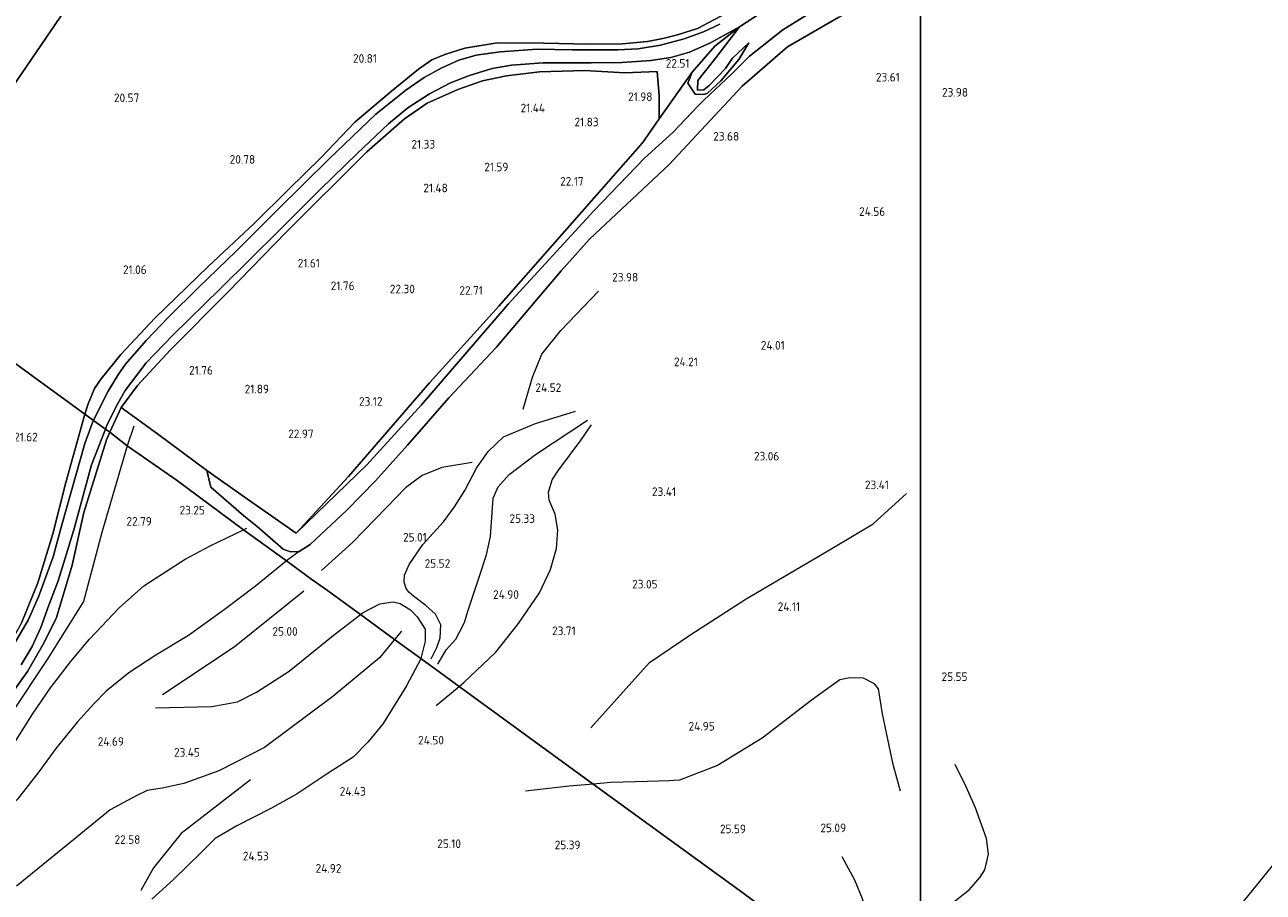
# Model space of a CAD drawing. Extents: x 196936 to 200438, y 361224 to 364196.
# Tile 268 of 276: x 199813 to 200072, y 363152 to 363334. Entities that reach past the tile are written whole.
import ezdxf
from ezdxf.enums import TextEntityAlignment as Align

# ---------------------------------------------------------------- set-up
doc = ezdxf.new("R2010")
doc.units = 0
for name, color, linetype, lineweight in [('B-ME-GR-BOS-GV', 40, 'Continuous', 13), ('B-ME-GR-BOUWLAND_AKKERBOUW-GV', 80, 'Continuous', 13), ('B-ME-GR-GRAS-GV', 60, 'Continuous', 13), ('B-ME-GW-TALUD_KRUIN-G', 90, 'Continuous', 18), ('B-ME-GW-TALUD_TEEN-G', 90, 'Continuous', 18), ('B-ME-OG-BREUKLIJN-G', 7, 'Continuous', 18), ('B-ME-OG-HOOGTELIJN-G', 7, 'Continuous', 18), ('B-ME-OG-HOOGTEPUNT-S', 7, 'Continuous', 25), ('B-ME-VH-ONVERHARD-GV', 252, 'Continuous', 18)]:
    doc.layers.add(name, color=color, linetype=linetype, lineweight=lineweight)
doc.styles.add('NLCS-ISO-ANNOTATIVE-T18', font='NLCS-ISO.ttf', dxfattribs={"height": 1.8})

# ---------------------------------------------------------------- blocks, each defined once
blk = doc.blocks.new('SAL-HOOGTELABEL-SO')
at = {"color": 0, "linetype": 'ByBlock', "lineweight": -2, "style": 'NLCS-ISO-ANNOTATIVE-T18'}
blk.add_attdef('HOOGTE', text='', height=1.8, dxfattribs=at).set_placement((2.79, 0), align=Align.RIGHT)

msp = doc.modelspace()

# ---------------------------------------------------------------- linework, layer by layer
at = {"layer": 'B-ME-GR-BOS-GV'}
for points in [[(199982.938, 363335.198, 23.74), (199972.206, 363328.964, 24.062), (199962.717, 363320.768, 24.062), (199947.469, 363304.359, 24.062), (199930.774, 363288.775, 24.062), (199924.877, 363282.163, 24.453), (199911.243, 363266.116, 24.905), (199901.364, 363255.571, 25.025), (199892.693, 363245.66, 25.22), (199886.004, 363238.189, 25.16), (199880.017, 363232.076, 25.265), (199872.386, 363224.919, 25.19), (199870.038, 363223.459, 25.1), (199868.253, 363223.381, 25.115), (199866.695, 363223.92, 25.115), (199861.297, 363228.622, 24.371), (199858.51, 363230.919, 23.923), (199851.598, 363236.884, 22.95), (199850.77, 363240.387, 22.535), (199859.27, 363234.34, 23.525), (199869.405, 363227.227, 23.69), (199884.181, 363241.574, 23.25), (199895.633, 363254.127, 23.021), (199913.779, 363275.184, 22.796), (199931.721, 363294.645, 22.396), (199942.327, 363305.661, 22.046), (199948.287, 363311.115, 22.071), (199953.49, 363316.556, 22.435), (199954.704, 363317.816, 22.45), (199960.58, 363323.314, 22.42), (199964.23, 363327.044, 22.796), (199971.215, 363332.569, 22.621), (199997.643, 363348.999, 22.346)], [(199997.643, 363348.999, 22.346), (199971.215, 363332.569, 22.621), (199964.23, 363327.044, 22.796), (199960.58, 363323.314, 22.42), (199954.704, 363317.816, 22.45), (199953.49, 363316.556, 22.435), (199948.287, 363311.115, 22.071), (199942.327, 363305.661, 22.046), (199931.721, 363294.645, 22.396), (199913.779, 363275.184, 22.796), (199895.633, 363254.127, 23.021), (199884.181, 363241.574, 23.25), (199869.405, 363227.227, 23.69), (199880.349, 363239.126, 23.39), (199897.327, 363258.67, 23.06), (199911.847, 363274.719, 22.745), (199927.659, 363292.704, 22.34), (199941.89, 363308.89, 22.175), (199945.393, 363313.889, 22.185), (199952.278, 363323.716, 22.205), (199951.367, 363321.408, 22.246), (199952.869, 363319.072, 22.396), (199954.622, 363319.01, 22.521), (199955.443, 363319.227, 22.399), (199958.269, 363321.856, 22.46), (199962.048, 363326.302, 22.339), (199964.15, 363329.835, 22.083), (199960.615, 363326.561, 21.496), (199959.255, 363324.441, 21.446), (199955.839, 363320.916, 21.021), (199954.682, 363320.022, 20.946), (199953.413, 363319.883, 20.696), (199953.447, 363321.964, 20.821), (199957.252, 363326.713, 21.471), (199962.201, 363333.168, 22.085), (199973.965, 363340.921, 22.115)], [(200086.189, 363173.254, 23.503), (200067.596, 363150.268, 23.63), (200049.003, 363127.283, 23.758), (200053.231, 363123.438, 23.879), (200058.764, 363119.878, 24.245), (200071.016, 363111.969, 24.567), (200060.367, 363114.516, 24.643), (200056.66, 363115.014, 24.433), (200052.175, 363114.369, 24.178), (200048.182, 363112.178, 24.343), (200040.612, 363105.523, 24.718), (200036.972, 363102.44, 25.168), (200035.189, 363101.421, 25.048), (200033.55, 363100.617, 25.237), (200017.271, 363112.469, 23.828), (200000, 363125.0192, 25.8707), (200000, 363343.7681, 23.6284)], [(200000, 363343.7681, 23.6284), (200000, 363125.0192, 25.8707)], [(199971.306, 363145.858, 25.423), (199962.086, 363152.572, 25.091), (199949.149, 363161.992, 25.29), (199931.571, 363174.791, 24.854), (199903.521, 363195.197, 24.108), (199899.595, 363198.054, 24.827), (199895.511, 363201.025, 24.683), (199890.028, 363205.014, 22.728), (199882.872, 363210.22, 25.029), (199875.957, 363215.251, 24.851), (199872.732, 363217.597, 25.244), (199867.436, 363221.45, 25.813), (199858.446, 363227.99, 24.336), (199844.364, 363238.433, 22.58), (199834.07, 363245.541, 22.009), (199830.46, 363248.351, 22.167), (199832.85, 363253.561, 22.04), (199840.42, 363248.053, 22.07), (199850.77, 363240.387, 22.535), (199851.598, 363236.884, 22.95), (199858.51, 363230.919, 23.923), (199861.297, 363228.622, 24.371), (199866.695, 363223.92, 25.115), (199868.253, 363223.381, 25.115), (199870.038, 363223.459, 25.1), (199872.386, 363224.919, 25.19), (199880.017, 363232.076, 25.265), (199886.004, 363238.189, 25.16), (199892.693, 363245.66, 25.22), (199901.364, 363255.571, 25.025), (199911.243, 363266.116, 24.905), (199924.877, 363282.163, 24.453), (199930.774, 363288.775, 24.062), (199947.469, 363304.359, 24.062), (199962.717, 363320.768, 24.062), (199972.206, 363328.964, 24.062), (199982.938, 363335.198, 23.74)], [(199807.515, 363190.276, 23.18), (199813.262, 363198.333, 23.06), (199816.733, 363204.413, 23.03), (199819.314, 363209.642, 23.015), (199822.563, 363220.563, 22.895), (199825.021, 363231.564, 22.385), (199829.742, 363246.785, 22.205), (199830.46, 363248.351, 22.167), (199834.07, 363245.541, 22.009), (199844.364, 363238.433, 22.58), (199858.446, 363227.99, 24.336), (199867.436, 363221.45, 25.813), (199872.732, 363217.597, 25.244), (199875.957, 363215.251, 24.851), (199882.872, 363210.22, 25.029), (199890.028, 363205.014, 22.728), (199895.511, 363201.025, 24.683), (199899.595, 363198.054, 24.827), (199903.521, 363195.197, 24.108), (199931.571, 363174.791, 24.854), (199949.149, 363161.992, 25.29), (199962.086, 363152.572, 25.091), (199971.306, 363145.858, 25.423)]]:
    msp.add_polyline3d(points, dxfattribs=at)
msp.add_polyline3d([(199953.447, 363321.964, 20.821), (199953.413, 363319.883, 20.696), (199954.682, 363320.022, 20.946), (199955.839, 363320.916, 21.021), (199959.255, 363324.441, 21.446), (199960.615, 363326.561, 21.496), (199964.15, 363329.835, 22.083), (199962.048, 363326.302, 22.339), (199958.269, 363321.856, 22.46), (199955.443, 363319.227, 22.399), (199954.622, 363319.01, 22.521), (199952.869, 363319.072, 22.396), (199951.367, 363321.408, 22.246), (199952.278, 363323.716, 22.205), (199957.021, 363329.111, 22.205), (199962.201, 363333.168, 22.085), (199957.252, 363326.713, 21.471)], close=True, dxfattribs=at)
at = {"layer": 'B-ME-GR-BOUWLAND_AKKERBOUW-GV'}
for points in [[(199984.932, 363576.797, 19.874), (199783.859, 363282.254, 20.765), (199549.532, 363432.302, 21.195), (199556.516, 363436.308, 21.145), (199571.697, 363445.729, 20.957), (199588.641, 363456.347, 21.032), (199601.619, 363464.714, 20.912), (199613.908, 363473.083, 20.89), (199627.704, 363483.357, 20.77), (199640.596, 363492.511, 20.822), (199653.143, 363501.436, 20.98), (199659.271, 363505.996, 21.025), (199664.735, 363510.195, 21.167), (199670.682, 363516.373, 21.325), (199679.252, 363525.433, 21.49), (199689.32, 363535.867, 21.34), (199697.492, 363544.389, 21.392)], [(199959.333, 363335.942, 21.883), (199953.362, 363332.838, 21.913), (199949.229, 363331.458, 21.98), (199946.127, 363330.719, 21.958), (199942.917, 363330.1, 21.898), (199937.69, 363329.617, 21.823), (199930.566, 363329.534, 21.755), (199921.268, 363329.743, 21.598), (199911.455, 363329.789, 21.448), (199904.746, 363328.689, 21.328), (199900.558, 363327.39, 21.215), (199897.845, 363326.281, 21.245), (199895.051, 363324.331, 21.253), (199889.371, 363319.675, 21.178), (199881.726, 363313.234, 21.193), (199874.666, 363305.844, 21.275), (199867.738, 363299.102, 21.268), (199860.709, 363292.121, 21.32), (199851.044, 363283.032, 21.118), (199839.898, 363272.227, 21.388), (199832.783, 363264.604, 21.53), (199828.617, 363259.561, 21.553), (199827.274, 363257.506, 21.628), (199825.889, 363254.344, 21.718), (199825.25, 363252.141, 21.79), (199814.386, 363260.045, 21.284), (199783.859, 363282.254, 20.765), (199984.932, 363576.797, 19.874)]]:
    msp.add_polyline3d(points, dxfattribs=at)
for points in [[(199929.792, 363324.024, 21.905), (199938.167, 363323.524, 22.145), (199944.946, 363323.827, 22.415), (199945.35, 363318.708, 22.133), (199945.393, 363313.889, 22.185), (199941.89, 363308.89, 22.175), (199927.659, 363292.704, 22.34), (199911.847, 363274.719, 22.745), (199897.327, 363258.67, 23.06), (199880.349, 363239.126, 23.39), (199869.405, 363227.227, 23.69), (199859.27, 363234.34, 23.525), (199850.77, 363240.387, 22.535), (199840.42, 363248.053, 22.07), (199832.85, 363253.561, 22.04), (199836.25, 363258.157, 22.048), (199843.09, 363265.515, 21.838), (199855.177, 363277.735, 21.785), (199867.357, 363290.238, 21.695), (199884.22, 363307.005, 21.673), (199892.084, 363313.95, 21.673), (199896.805, 363317.165, 21.59), (199903.26, 363320.024, 21.538), (199908.422, 363321.89, 21.62), (199913.434, 363322.925, 21.605), (199920.338, 363323.762, 21.725)], [(199769.611, 363169.912, 21.965), (199764.85, 363169.751, 21.958), (199761.39, 363170.929, 21.868), (199750.363, 363176.326, 21.53), (199740.517, 363183.222, 21.32), (199727.387, 363192.788, 21.283), (199724.216, 363195.179, 21.36), (199783.859, 363282.254, 20.765), (199814.386, 363260.045, 21.284), (199825.25, 363252.141, 21.79), (199824.3, 363248.864, 21.898), (199821.284, 363237.86, 22.003), (199818.519, 363227.139, 22.16), (199815.427, 363216.841, 22.453), (199812.061, 363208.613, 22.678), (199809.046, 363203.144, 22.708), (199803.588, 363195.004, 22.813), (199798.606, 363189.074, 22.715), (199791.954, 363182.559, 22.498), (199784.068, 363176.542, 22.228), (199774.59, 363171.346, 22.033)]]:
    msp.add_polyline3d(points, close=True, dxfattribs=at)
at = {"layer": 'B-ME-GR-GRAS-GV'}
for points in [[(199958.079, 363333.742, 22.108), (199954.65, 363332.148, 22.138), (199950.581, 363330.642, 22.16), (199945.632, 363329.324, 22.183), (199941.002, 363328.59, 22.145), (199936.687, 363328.328, 22.1), (199927.15, 363328.324, 21.913), (199919.831, 363328.504, 21.77), (199912.123, 363327.955, 21.665), (199907.11, 363327.234, 21.613), (199903.442, 363326.212, 21.553), (199899.738, 363324.512, 21.538), (199896.178, 363322.585, 21.53), (199892.361, 363319.949, 21.53), (199886.09, 363314.872, 21.485), (199876.262, 363305.513, 21.523), (199865.362, 363294.72, 21.598), (199856.908, 363286.255, 21.568), (199849.007, 363278.632, 21.643), (199842.656, 363272.399, 21.658), (199838.031, 363267.582, 21.725), (199833.746, 363262.589, 21.77), (199832.272, 363260.514, 21.853), (199830.108, 363256.993, 21.898), (199828.196, 363253.285, 21.965), (199827.069, 363250.818, 21.995), (199825.25, 363252.141, 21.79), (199825.889, 363254.344, 21.718), (199827.274, 363257.506, 21.628), (199828.617, 363259.561, 21.553), (199832.783, 363264.604, 21.53), (199839.898, 363272.227, 21.388), (199851.044, 363283.032, 21.118), (199860.709, 363292.121, 21.32), (199867.738, 363299.102, 21.268), (199874.666, 363305.844, 21.275), (199881.726, 363313.234, 21.193), (199889.371, 363319.675, 21.178), (199895.051, 363324.331, 21.253), (199897.845, 363326.281, 21.245), (199900.558, 363327.39, 21.215), (199904.746, 363328.689, 21.328), (199911.455, 363329.789, 21.448), (199921.268, 363329.743, 21.598), (199930.566, 363329.534, 21.755), (199937.69, 363329.617, 21.823), (199942.917, 363330.1, 21.898), (199946.127, 363330.719, 21.958), (199949.229, 363331.458, 21.98), (199953.362, 363332.838, 21.913), (199959.333, 363335.942, 21.883)], [(199812.061, 363208.613, 22.678), (199815.427, 363216.841, 22.453), (199818.519, 363227.139, 22.16), (199821.284, 363237.86, 22.003), (199824.3, 363248.864, 21.898), (199825.25, 363252.141, 21.79), (199827.069, 363250.818, 21.995), (199826.78, 363250.186, 22.003), (199825.208, 363245.988, 22.1), (199820.426, 363229.007, 22.438), (199818.596, 363222.328, 22.555), (199815.554, 363213.955, 22.652), (199813.338, 363209.091, 22.712), (199810.335, 363203.806, 22.787)], [(199811.923, 363199.747, 23.045), (199814.24, 363203.58, 22.955), (199816.039, 363207.499, 22.933), (199817.698, 363212.167, 22.798), (199819.635, 363217.298, 22.73), (199821.33, 363222.749, 22.648), (199822.934, 363227.955, 22.438), (199826.613, 363241.522, 22.228), (199829.524, 363249.031, 22.128), (199830.46, 363248.351, 22.167), (199829.742, 363246.785, 22.205), (199825.021, 363231.564, 22.385), (199822.563, 363220.563, 22.895), (199819.314, 363209.642, 23.015), (199816.733, 363204.413, 23.03), (199813.262, 363198.333, 23.06), (199807.515, 363190.276, 23.18)]]:
    msp.add_polyline3d(points, dxfattribs=at)
msp.add_polyline3d([(199957.021, 363329.111, 22.205), (199952.278, 363323.716, 22.205), (199945.393, 363313.889, 22.185), (199945.35, 363318.708, 22.133), (199944.946, 363323.827, 22.415), (199938.167, 363323.524, 22.145), (199929.792, 363324.024, 21.905), (199920.338, 363323.762, 21.725), (199913.434, 363322.925, 21.605), (199908.422, 363321.89, 21.62), (199903.26, 363320.024, 21.538), (199896.805, 363317.165, 21.59), (199892.084, 363313.95, 21.673), (199884.22, 363307.005, 21.673), (199867.357, 363290.238, 21.695), (199855.177, 363277.735, 21.785), (199843.09, 363265.515, 21.838), (199836.25, 363258.157, 22.048), (199832.85, 363253.561, 22.04), (199830.46, 363248.351, 22.167), (199829.524, 363249.031, 22.128), (199829.902, 363250.007, 22.115), (199832.096, 363254.407, 22.01), (199833.658, 363257.123, 21.95), (199838.081, 363262.876, 21.785), (199843.622, 363268.656, 21.658), (199853.631, 363278.467, 21.68), (199866.026, 363290.732, 21.635), (199874.523, 363299.203, 21.605), (199882.173, 363306.701, 21.59), (199888.731, 363312.896, 21.553), (199892.786, 363316.217, 21.538), (199897.3, 363319.156, 21.553), (199901.745, 363321.479, 21.53), (199905.676, 363323.01, 21.598), (199910.424, 363324.479, 21.575), (199914.457, 363325.15, 21.665), (199921.097, 363325.634, 21.785), (199931.174, 363325.627, 22.085), (199937.651, 363325.684, 22.25), (199943.65, 363326.099, 22.325), (199947.796, 363326.763, 22.378), (199951.74, 363327.892, 22.295), (199955.985, 363329.737, 22.258), (199962.201, 363333.168, 22.085)], close=True, dxfattribs=at)
at = {"layer": 'B-ME-GW-TALUD_KRUIN-G'}
for points in [[(199930.774, 363288.775, 24.062), (199947.469, 363304.359, 24.062), (199962.717, 363320.768, 24.062), (199972.206, 363328.964, 24.062), (199982.938, 363335.198, 23.74), (200000, 363343.7681, 23.6284)], [(199962.201, 363333.168, 22.085), (199957.021, 363329.111, 22.205), (199952.278, 363323.716, 22.205)], [(199964.15, 363329.835, 22.083), (199962.048, 363326.302, 22.339), (199958.269, 363321.856, 22.46), (199955.443, 363319.227, 22.399), (199954.622, 363319.01, 22.521)], [(199954.622, 363319.01, 22.521), (199952.869, 363319.072, 22.396), (199951.367, 363321.408, 22.246), (199952.278, 363323.716, 22.205)], [(199901.364, 363255.571, 25.025), (199911.243, 363266.116, 24.905), (199924.877, 363282.163, 24.453), (199930.774, 363288.775, 24.062)], [(199901.364, 363255.571, 25.025), (199892.693, 363245.66, 25.22), (199886.004, 363238.189, 25.16), (199880.017, 363232.076, 25.265), (199872.386, 363224.919, 25.19), (199870.038, 363223.459, 25.1), (199868.253, 363223.381, 25.115), (199866.695, 363223.92, 25.115), (199861.297, 363228.622, 24.371), (199858.51, 363230.919, 23.923), (199851.598, 363236.884, 22.95), (199850.77, 363240.387, 22.535)]]:
    msp.add_polyline3d(points, dxfattribs=at)
at = {"layer": 'B-ME-GW-TALUD_TEEN-G'}
for points in [[(200000, 363350.4037, 22.3815), (199997.643, 363348.999, 22.346), (199971.215, 363332.569, 22.621), (199964.23, 363327.044, 22.796)], [(199957.252, 363326.713, 21.471), (199962.201, 363333.168, 22.085)], [(199960.615, 363326.561, 21.496), (199964.15, 363329.835, 22.083)], [(199953.413, 363319.883, 20.696), (199953.447, 363321.964, 20.821), (199957.252, 363326.713, 21.471)], [(199960.615, 363326.561, 21.496), (199959.255, 363324.441, 21.446), (199955.839, 363320.916, 21.021), (199954.682, 363320.022, 20.946), (199953.413, 363319.883, 20.696)], [(199964.23, 363327.044, 22.796), (199960.58, 363323.314, 22.42), (199954.704, 363317.816, 22.45), (199953.49, 363316.556, 22.435)], [(199964.23, 363327.044, 22.796), (199964.175, 363326.992, 22.796)], [(199953.49, 363316.556, 22.435), (199948.287, 363311.115, 22.071), (199942.327, 363305.661, 22.046), (199931.721, 363294.645, 22.396), (199913.779, 363275.184, 22.796), (199895.633, 363254.127, 23.021), (199884.181, 363241.574, 23.25), (199869.405, 363227.227, 23.69)], [(199869.405, 363227.227, 23.69), (199859.27, 363234.34, 23.525), (199850.77, 363240.387, 22.535)]]:
    msp.add_polyline3d(points, dxfattribs=at)
at = {"layer": 'B-ME-OG-BREUKLIJN-G'}
for points in [[(199916.888, 363253.187, 24.508), (199918.841, 363259.886, 24.463), (199920.796, 363264.701, 24.403), (199924.798, 363269.631, 24.268), (199932.68, 363277.857, 24.058)], [(199897.644, 363200.963, 24.722), (199898.833, 363203.324, 24.8), (199899.572, 363205.36, 24.725), (199899.67, 363208.112, 24.515), (199898.587, 363210.334, 24.425), (199896.537, 363212.104, 24.455), (199893.959, 363214.111, 24.41), (199892.99, 363214.915, 24.41), (199892.474, 363215.693, 24.545), (199892.058, 363217.024, 24.545), (199892.069, 363218.507, 24.635), (199893.097, 363220.72, 24.755), (199895.957, 363224.857, 25.025), (199900.249, 363229.648, 25.415), (199902.583, 363232.767, 25.55), (199904.69, 363236.212, 25.415), (199907.122, 363240.826, 24.71), (199909.619, 363244.372, 24.875), (199912.82, 363247.391, 24.815), (199919.463, 363250.188, 24.62), (199927.841, 363252.785, 24.515)], [(199835.489, 363249.645, 21.909), (199834.07, 363245.541, 22.009)], [(199903.521, 363195.197, 24.108), (199904.508, 363196.017, 24.08), (199911.223, 363202.37, 23.885), (199915.928, 363208.343, 23.81), (199920.344, 363214.769, 23.945), (199922.651, 363219.634, 23.96), (199923.902, 363224.033, 24.005), (199924.187, 363227.978, 24.245), (199923.58, 363231.257, 24.29), (199922.358, 363234.133, 24.35), (199922.243, 363235.867, 24.38), (199922.957, 363238.393, 24.44), (199924.174, 363240.229, 24.5), (199929.016, 363246.806, 24.515), (199931.212, 363249.949, 24.425)], [(199834.07, 363245.541, 22.009), (199828.789, 363227.427, 22.409), (199824.928, 363213, 22.759), (199817.368, 363200.806, 23.059), (199809.768, 363189.383, 23.109), (199799.544, 363177.553, 22.859)], [(199906.283, 363242.056, 24.853), (199899.926, 363241.006, 24.883), (199895.769, 363239.33, 25.063), (199892.329, 363236.725, 25.168), (199888.3, 363232.6, 25.018), (199881.222, 363225.342, 25.153), (199874.707, 363219.467, 25.138)], [(199931.082, 363186.537, 24.043), (199943.343, 363200.196, 23.488), (199951.968, 363206.061, 23.203), (199963.595, 363213.525, 23.428), (199981.514, 363224.048, 23.593), (199990.153, 363229.197, 23.833), (199997.094, 363235.537, 23.743)], [(199792.783, 363164.491, 22.798), (199795.155, 363166.245, 23.053), (199799.486, 363169.823, 23.053), (199804.684, 363175.327, 22.978), (199809.435, 363181.701, 23.098), (199814.246, 363189.429, 23.233), (199818.018, 363194.892, 23.323), (199822.241, 363200.334, 23.338), (199826.208, 363205.111, 23.218), (199832.372, 363211.614, 23.338), (199837.567, 363216.265, 23.833), (199842.093, 363219.157, 24.013), (199846.208, 363221.806, 23.983), (199851.461, 363224.631, 24.118), (199858.446, 363227.99, 24.336)], [(199858.446, 363227.99, 24.336), (199859.134, 363228.321, 24.358)], [(199871.032, 363215.156, 25.027), (199856.441, 363203.42, 25.156), (199841.486, 363193.44, 25.715)], [(199890.028, 363205.014, 22.728), (199886.876, 363201.153, 22.438), (199877.098, 363193.108, 22.198), (199862.803, 363182.397, 22.138), (199853.253, 363177.523, 22.228), (199845.907, 363174.913, 22.273), (199841.398, 363173.95, 22.663), (199838.248, 363173.465, 22.528), (199835.956, 363172.35, 22.438), (199830.542, 363169.411, 22.348), (199822.823, 363163.117, 22.363), (199810.921, 363153.446, 22.603)], [(199891.435, 363206.737, 22.858), (199890.028, 363205.014, 22.728)], [(199898.696, 363191.186, 24.245), (199903.521, 363195.197, 24.108)], [(199859.882, 363175.672, 22.146), (199845.363, 363164.463, 22.662), (199839.603, 363157.284, 22.662), (199836.963, 363152.547, 22.404)]]:
    msp.add_polyline3d(points, dxfattribs=at)
at = {"layer": 'B-ME-OG-HOOGTELIJN-G'}
for points in [[(199899.092, 363199.88, 24.787), (199900.831, 363202.848, 25.19), (199902.802, 363205.062, 25.265), (199904.632, 363208.557, 25.385), (199905.321, 363210.945, 25.76), (199907.813, 363218.26, 26.375), (199909.278, 363222.735, 26.75), (199910.078, 363226.531, 26.69), (199910.673, 363234.56, 25.64), (199911.675, 363236.949, 25.505), (199913.997, 363239.527, 25.34), (199919.496, 363243.73, 24.98), (199930.407, 363250.866, 24.635)], [(199870.038, 363223.459, 25.1), (199867.436, 363221.45, 25.813)], [(199867.436, 363221.45, 25.813), (199867.356, 363221.388, 25.835), (199860.952, 363216.147, 25.88), (199854.371, 363211.192, 26.33), (199846.904, 363205.877, 26.78), (199840.063, 363201.733, 27.005), (199834.406, 363198.04, 27.215), (199829.715, 363194.183, 27.395), (199827.114, 363191.588, 27.365), (199823.662, 363187.831, 26.285), (199819.154, 363182.21, 24.905), (199815.601, 363177.364, 23.93), (199811.105, 363171.655, 23.54), (199806.593, 363167.511, 23.465), (199797.781, 363160.827, 23.338)], [(199882.872, 363210.22, 25.029), (199883.458, 363210.67, 25.025), (199886.924, 363212.47, 24.8), (199889.738, 363212.875, 24.755), (199891.221, 363212.55, 24.755), (199893.346, 363211.196, 24.725), (199894.768, 363209.74, 24.71), (199896.391, 363207.191, 24.74), (199896.444, 363204.64, 24.815), (199895.511, 363201.025, 24.683)], [(199840.032, 363190.72, 25.629), (199851.779, 363190.984, 25.085), (199857.155, 363191.982, 25.115), (199861.124, 363194.035, 25.085), (199867.942, 363198.427, 25.04), (199877.194, 363205.863, 25.07), (199882.872, 363210.22, 25.029)], [(199895.511, 363201.025, 24.683), (199895.493, 363200.958, 24.68), (199892.534, 363195.325, 24.5), (199887.655, 363187.442, 23.945), (199884.481, 363183.619, 24.125), (199881.355, 363180.386, 24.08), (199875.931, 363176.912, 23.99), (199869.616, 363172.772, 24.02), (199864.266, 363169.712, 23.93), (199857.033, 363166.023, 23.855), (199852.475, 363163.392, 23.645), (199849.576, 363160.461, 23.555), (199843.79, 363154.826, 23.15), (199839.22, 363150.712, 22.67)], [(199995.879, 363173.312, 25.04), (199994.315, 363178.877, 25.61), (199992.117, 363189.466, 26.09), (199991.269, 363194.73, 26.06), (199990.401, 363195.772, 26.06), (199988.126, 363196.925, 26.03), (199985.286, 363197.01, 26.09), (199983.151, 363196.568, 25.985), (199977.174, 363192.252, 25.985), (199966.905, 363184.4, 25.7), (199957.588, 363178.66, 25.595), (199949.588, 363175.624, 25.61), (199947.364, 363175.483, 25.4), (199942.904, 363175.29, 25.175), (199935.252, 363175.13, 24.86), (199931.571, 363174.791, 24.854)], [(200002.518, 363146.217, 25.97), (200006.66, 363149.865, 26.21), (200010.288, 363152.722, 26.435), (200012.522, 363155.287, 26.39), (200013.463, 363156.859, 26.495), (200013.838, 363158.304, 26.51), (200014.251, 363160.114, 26.525), (200013.82, 363163.418, 26.405), (200011.551, 363169.824, 26.255), (200009.574, 363174.207, 25.805), (200007.282, 363178.903, 25.07)], [(199931.571, 363174.791, 24.854), (199926.57, 363174.329, 24.845), (199917.387, 363173.276, 24.515)], [(199985.929, 363135.244, 27.535), (199986.47, 363136.726, 27.65), (199987.597, 363140.433, 27.5), (199988.611, 363144.304, 27.05), (199988.745, 363147.735, 26.51), (199987.9, 363150.8, 26.105), (199986.313, 363154.655, 25.61), (199983.681, 363159.528, 25.28)]]:
    msp.add_polyline3d(points, dxfattribs=at)
at = {"layer": 'B-ME-VH-ONVERHARD-GV'}
for points in [[(199973.965, 363340.921, 22.115), (199962.201, 363333.168, 22.085), (199955.985, 363329.737, 22.258), (199951.74, 363327.892, 22.295), (199947.796, 363326.763, 22.378), (199943.65, 363326.099, 22.325), (199937.651, 363325.684, 22.25), (199931.174, 363325.627, 22.085), (199921.097, 363325.634, 21.785), (199914.457, 363325.15, 21.665), (199910.424, 363324.479, 21.575), (199905.676, 363323.01, 21.598), (199901.745, 363321.479, 21.53), (199897.3, 363319.156, 21.553), (199892.786, 363316.217, 21.538), (199888.731, 363312.896, 21.553), (199882.173, 363306.701, 21.59), (199874.523, 363299.203, 21.605), (199866.026, 363290.732, 21.635), (199853.631, 363278.467, 21.68), (199843.622, 363268.656, 21.658), (199838.081, 363262.876, 21.785), (199833.658, 363257.123, 21.95), (199832.096, 363254.407, 22.01), (199829.902, 363250.007, 22.115), (199829.524, 363249.031, 22.128), (199827.069, 363250.818, 21.995), (199828.196, 363253.285, 21.965), (199830.108, 363256.993, 21.898), (199832.272, 363260.514, 21.853), (199833.746, 363262.589, 21.77), (199838.031, 363267.582, 21.725), (199842.656, 363272.399, 21.658), (199849.007, 363278.632, 21.643), (199856.908, 363286.255, 21.568), (199865.362, 363294.72, 21.598), (199876.262, 363305.513, 21.523), (199886.09, 363314.872, 21.485), (199892.361, 363319.949, 21.53), (199896.178, 363322.585, 21.53), (199899.738, 363324.512, 21.538), (199903.442, 363326.212, 21.553), (199907.11, 363327.234, 21.613), (199912.123, 363327.955, 21.665), (199919.831, 363328.504, 21.77), (199927.15, 363328.324, 21.913), (199936.687, 363328.328, 22.1), (199941.002, 363328.59, 22.145), (199945.632, 363329.324, 22.183), (199950.581, 363330.642, 22.16), (199954.65, 363332.148, 22.138), (199958.079, 363333.742, 22.108)], [(199810.335, 363203.806, 22.787), (199813.338, 363209.091, 22.712), (199815.554, 363213.955, 22.652), (199818.596, 363222.328, 22.555), (199820.426, 363229.007, 22.438), (199825.208, 363245.988, 22.1), (199826.78, 363250.186, 22.003), (199827.069, 363250.818, 21.995), (199829.524, 363249.031, 22.128), (199826.613, 363241.522, 22.228), (199822.934, 363227.955, 22.438), (199821.33, 363222.749, 22.648), (199819.635, 363217.298, 22.73), (199817.698, 363212.167, 22.798), (199816.039, 363207.499, 22.933), (199814.24, 363203.58, 22.955), (199811.923, 363199.747, 23.045)]]:
    msp.add_polyline3d(points, dxfattribs=at)

# ---------------------------------------------------------------- block references
at = {"layer": 'B-ME-OG-HOOGTEPUNT-S'}
for p, values in [((199883.541, 363325.658, 20.81), {'HOOGTE': '20.81'}), ((199948.917, 363324.627, 22.514), {'HOOGTE': '22.51'}), ((199992.903, 363321.73, 23.609), {'HOOGTE': '23.61'}), ((199833.831, 363317.424, 20.57), {'HOOGTE': '20.57'}), ((199941.173, 363317.642, 21.976), {'HOOGTE': '21.98'}), ((200007.192, 363318.561, 23.975), {'HOOGTE': '23.98'}), ((199918.696, 363315.292, 21.439), {'HOOGTE': '21.44'}), ((199929.904, 363312.362, 21.834), {'HOOGTE': '21.83'}), ((199959.312, 363309.369, 23.675), {'HOOGTE': '23.68'}), ((199895.713, 363307.698, 21.334), {'HOOGTE': '21.33'}), ((199858.077, 363304.54, 20.784), {'HOOGTE': '20.78'}), ((199911.045, 363302.958, 21.59), {'HOOGTE': '21.59'}), ((199926.774, 363299.952, 22.17), {'HOOGTE': '22.17'}), ((199898.363, 363298.557, 21.482), {'HOOGTE': '21.48'}), ((199989.867, 363293.626, 24.56), {'HOOGTE': '24.56'}), ((199835.365, 363281.472, 21.059), {'HOOGTE': '21.06'}), ((199871.613, 363282.838, 21.609), {'HOOGTE': '21.61'}), ((199878.862, 363278.102, 21.761), {'HOOGTE': '21.76'}), ((199938.198, 363279.894, 23.975), {'HOOGTE': '23.98'}), ((199891.472, 363277.43, 22.295), {'HOOGTE': '22.30'}), ((199905.694, 363277.129, 22.707), {'HOOGTE': '22.71'}), ((199968.851, 363265.647, 24.005), {'HOOGTE': '24.01'}), ((199849.216, 363260.424, 21.759), {'HOOGTE': '21.76'}), ((199950.676, 363262.187, 24.209), {'HOOGTE': '24.21'}), ((199860.964, 363256.512, 21.89), {'HOOGTE': '21.89'}), ((199922.09, 363256.795, 24.515), {'HOOGTE': '24.52'}), ((199884.707, 363253.913, 23.116), {'HOOGTE': '23.12'}), ((199870.296, 363247.138, 22.97), {'HOOGTE': '22.97'}), ((199812.592, 363246.47, 21.62), {'HOOGTE': '21.62'}), ((199967.709, 363242.47, 23.059), {'HOOGTE': '23.06'}), ((199946.105, 363235.039, 23.405), {'HOOGTE': '23.41'}), ((199990.646, 363236.47, 23.405), {'HOOGTE': '23.41'}), ((199836.454, 363228.833, 22.785), {'HOOGTE': '22.79'}), ((199847.555, 363231.175, 23.245), {'HOOGTE': '23.25'}), ((199916.607, 363229.397, 25.328), {'HOOGTE': '25.33'}), ((199893.967, 363225.502, 25.01), {'HOOGTE': '25.01'}), ((199898.871, 363220.013, 25.522), {'HOOGTE': '25.52'}), ((199913.245, 363213.518, 24.898), {'HOOGTE': '24.90'}), ((199942.244, 363215.699, 23.049), {'HOOGTE': '23.05'}), ((199972.053, 363210.993, 24.11), {'HOOGTE': '24.11'}), ((199866.956, 363205.802, 25.002), {'HOOGTE': '25.00'}), ((199925.116, 363205.941, 23.705), {'HOOGTE': '23.71'}), ((200007.078, 363196.349, 25.55), {'HOOGTE': '25.55'}), ((199954.2, 363185.982, 24.95), {'HOOGTE': '24.95'}), ((199830.616, 363182.786, 24.685), {'HOOGTE': '24.69'}), ((199897.555, 363183.061, 24.5), {'HOOGTE': '24.50'}), ((199846.511, 363180.506, 23.45), {'HOOGTE': '23.45'}), ((199881.219, 363172.357, 24.425), {'HOOGTE': '24.43'}), ((199960.728, 363164.492, 25.589), {'HOOGTE': '25.59'}), ((199981.678, 363164.715, 25.085), {'HOOGTE': '25.09'}), ((199834.048, 363162.28, 22.576), {'HOOGTE': '22.58'}), ((199901.116, 363161.413, 25.103), {'HOOGTE': '25.10'}), ((199860.903, 363158.837, 24.533), {'HOOGTE': '24.53'}), ((199926.123, 363161.149, 25.385), {'HOOGTE': '25.39'}), ((199876.112, 363156.246, 24.92), {'HOOGTE': '24.92'})]:
    msp.add_blockref('SAL-HOOGTELABEL-SO', p, dxfattribs=at).add_auto_attribs(values)

doc.saveas('drawing.dxf')
